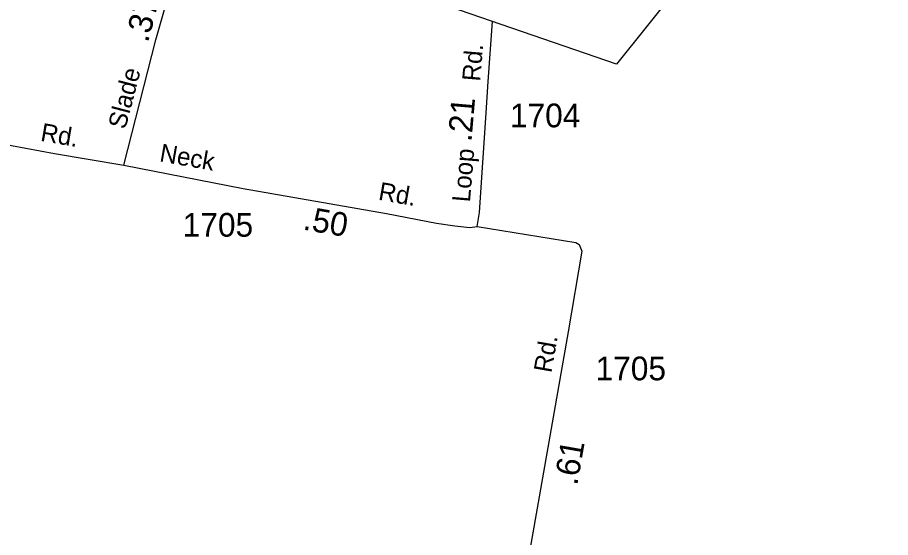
# Model space of a CAD drawing. Extents: x 2532689 to 2764727, y 536648 to 732970.
# Drawn here: x 2692257 to 2696863, y 671216 to 673958 of the extents above; entities that cross this region are included whole.
import ezdxf

# ---------------------------------------------------------------- set-up
doc = ezdxf.new("R2010")
doc.units = 0
for name, color, linetype in [('Exist Boundary Political City Limit New', 7, 'Continuous'), ('Exist Road Secondary Mileage Hundredths English Label', 7, 'Continuous'), ('Exist Road Secondary Type 20 Attributed', 7, 'Continuous'), ('Exist Road Secondary Type 51 Attributed', 7, 'Continuous'), ('Exist Road Secondary Type 51 Label', 7, 'Continuous'), ('Exist Road Secondary Type 51 Number Label', 7, 'Continuous'), ('Map Preparation Boundary City Limit Buffer Line', 7, 'Continuous')]:
    doc.layers.add(name, color=color, linetype=linetype)

msp = doc.modelspace()

# ---------------------------------------------------------------- linework, layer by layer
at = {"layer": 'Exist Boundary Political City Limit New'}
msp.add_lwpolyline([(2695416.8, 673711.9), (2692768.2, 674623.7), (2693329, 676098.9), (2692983.5, 677404), (2694616.8, 679096.5), (2698037.5, 677616.8), (2697934.2, 677267.7), (2698052, 677234.6), (2697855, 676789.9), (2697456.2, 676898.2), (2697186.5, 676202.2), (2697303, 676062.5), (2695416.8, 673711.9)], dxfattribs=at)
at = {"layer": 'Exist Road Secondary Type 20 Attributed'}
msp.add_lwpolyline([(2694682.6, 672855.3), (2695202.8, 672771.6), (2695221, 672761.9), (2695233.9, 672726.3), (2695161.8, 672300.4), (2694784, 670151)], dxfattribs=at)
at = {"layer": 'Exist Road Secondary Type 51 Attributed'}
for points in [[(2692817.4, 673179.3), (2692986.8, 673840.1), (2693144.2, 674389), (2693165.9, 674491.3), (2693267.9, 674863.1), (2693321.1, 675048.2)], [(2694682.6, 672855.3), (2694693.7, 672929.9), (2694730, 673455.2), (2694740.6, 673620.2), (2694762.8, 673937)], [(2691375.5, 673745.9), (2691390.6, 673711.1), (2691596.4, 673579.4), (2691917, 673403.1), (2691974.7, 673367.4), (2692103.3, 673312.9), (2692225.8, 673282.6), (2692452.8, 673240.2), (2692817.4, 673179.3)], [(2692817.4, 673179.3), (2693448.4, 673057), (2694203.4, 672923.8), (2694468.2, 672873.9), (2694563.5, 672860.2), (2694643.7, 672851.1), (2694682.6, 672855.3)]]:
    msp.add_lwpolyline(points, dxfattribs=at)
at = {"layer": 'Map Preparation Boundary City Limit Buffer Line'}
msp.add_lwpolyline([(2695416.8, 673711.9), (2692768.2, 674623.7), (2693329, 676098.9), (2692983.5, 677404), (2694616.8, 679096.5), (2698037.5, 677616.8), (2697934.2, 677267.7), (2698052, 677234.6), (2697855, 676789.9), (2697456.2, 676898.2), (2697186.5, 676202.2), (2697303, 676062.5), (2695416.8, 673711.9)], dxfattribs=at)

# ---------------------------------------------------------------- texts
at = {"layer": 'Exist Road Secondary Mileage Hundredths English Label'}
for s, rotation, p in [('.37', 75.3556, (2692945.1, 673821.5)), ('.21', 85.2017, (2694651.9, 673299.9)), ('.50', 350.0615, (2693759, 672840.3)), ('.61', 80.0309, (2695209.3, 671487.6))]:
    msp.add_text(s, height=125, rotation=rotation, dxfattribs=at).set_placement(p)
at = {"layer": 'Exist Road Secondary Type 51 Label'}
for s, rotation, p in [('Rd.', 85.2017, (2694697.3, 673618.5)), ('Slade', 75.3556, (2692825.6, 673364.3)), ('Rd.', 350.2525, (2692374.6, 673308.1)), ('Neck', 350.0615, (2693002.3, 673199.7)), ('Loop', 85.2017, (2694643.8, 672981.8)), ('Rd.', 350.0615, (2694156.9, 672997.4)), ('Rd.', 80.0309, (2695073.3, 672081.1))]:
    msp.add_text(s, height=95, rotation=rotation, dxfattribs=at).set_placement(p)
at = {"layer": 'Exist Road Secondary Type 51 Number Label'}
for s, p in [('1704', (2694854.8, 673378.7)), ('1705', (2693128.4, 672802.1)), ('1705', (2695306.6, 672045.1))]:
    msp.add_text(s, height=125, dxfattribs=at).set_placement(p)

doc.saveas('drawing.dxf')
